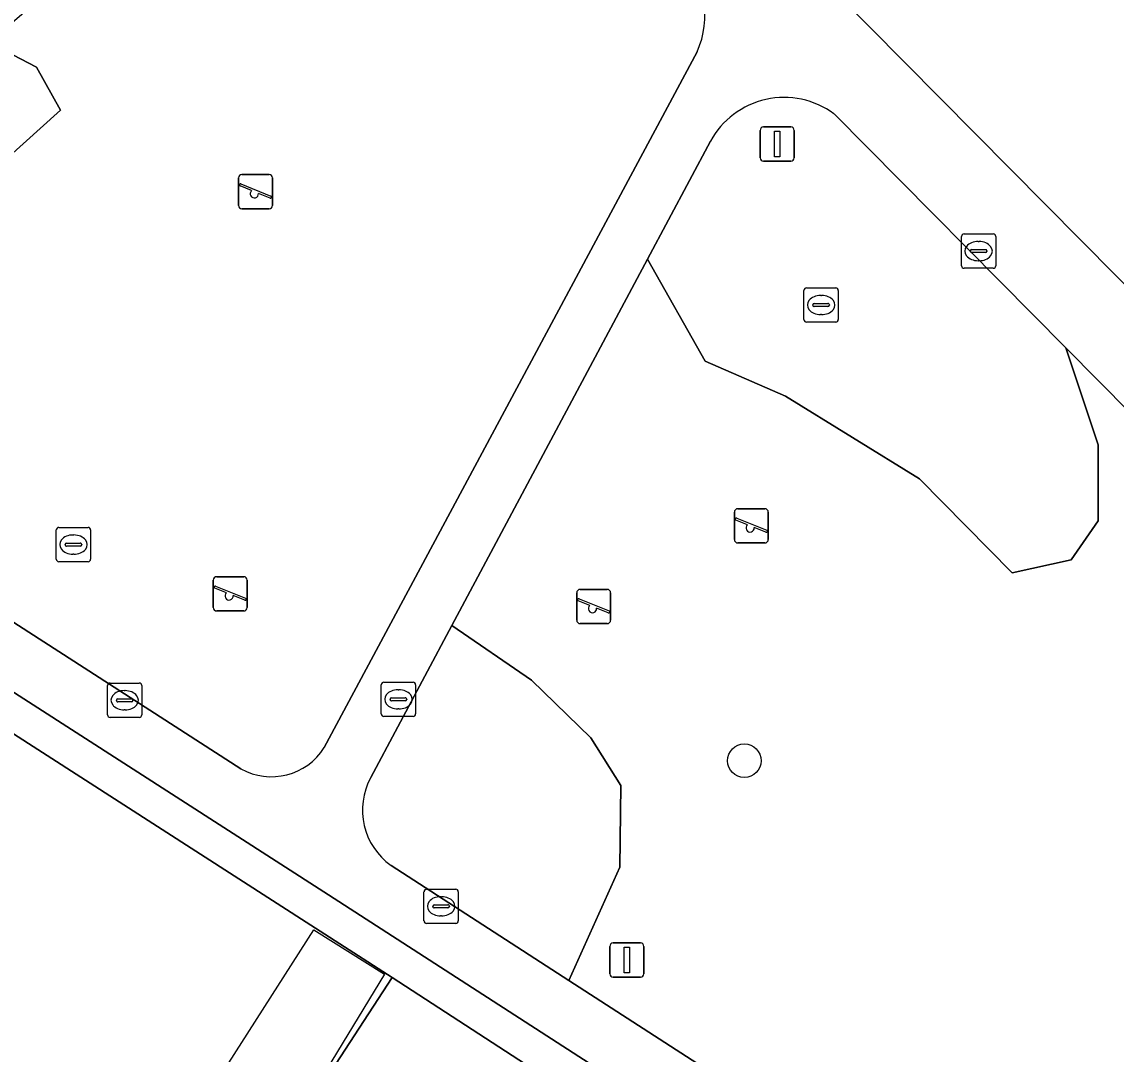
# Model space of a CAD drawing. Extents: x 160377 to 161131, y 383938 to 384853.
# Drawn here: x 160681.34 to 160713.26, y 384588.32 to 384618.43 of the extents above; entities that cross this region are included whole.
import ezdxf

# ---------------------------------------------------------------- set-up
doc = ezdxf.new("R2010")
doc.units = 0
for name, color, linetype in [('IMGEO_Boom', 7, 'Continuous'), ('IMGEO_Erf', 7, 'Continuous'), ('IMGEO_Groenvoorziening', 7, 'Continuous'), ('IMGEO_Kolk', 7, 'Continuous'), ('IMGEO_Lichtmast', 7, 'Continuous'), ('IMGEO_Pand', 7, 'Continuous'), ('IMGEO_Pand_vergunning_verleend', 7, 'Continuous'), ('IMGEO_Rioolput', 7, 'Continuous'), ('IMGEO_Speelvoorziening', 7, 'Continuous'), ('IMGEO_Voetgangersgebied_open', 7, 'Continuous')]:
    doc.layers.add(name, color=color, linetype=linetype)

msp = doc.modelspace()

# ---------------------------------------------------------------- linework, layer by layer
at = {"layer": 'IMGEO_Boom'}
msp.add_circle((160702.414, 384596.877), 0.489, dxfattribs=at)
at = {"layer": 'IMGEO_Erf'}
for points in [[(160715.683, 384643.941), (160712.616, 384641.352), (160711.93, 384640.763), (160707.952, 384637.348), (160704.741, 384634.75), (160697.843, 384628.87), (160696.648, 384627.802), (160696.715, 384627.735), (160704.012, 384620.371), (160714.28, 384609.995)], [(160650.225, 384586.801), (160659.075, 384594.356), (160663.636, 384598.249), (160664.714, 384596.986), (160667.165, 384599.079), (160666.087, 384600.341), (160670.751, 384604.318), (160692.141, 384590.55), (160696.812, 384587.519)]]:
    msp.add_lwpolyline(points, dxfattribs=at)
msp.add_lwpolyline([(160742.043, 384557.929), (160741.675, 384559.771), (160712.316, 384578.736), (160711.06, 384579.547), (160690.284, 384592.968), (160678.608, 384600.475), (160670.645, 384605.594), (160652.047, 384589.687), (160648.865, 384586.974), (160652.625, 384581.692), (160662.829, 384567.417), (160665.29, 384560.709), (160670.064, 384547.52), (160670.583, 384546.086), (160681.057, 384517.15), (160682.984, 384507.279), (160717.593, 384514.044), (160723.481, 384515.195), (160749.399, 384520.262)], close=True, dxfattribs=at)
at = {"layer": 'IMGEO_Groenvoorziening'}
for points in [[(160686.807, 384622.907), (160686.599, 384623.159), (160680.377, 384617.831), (160681.766, 384617.114), (160682.469, 384615.859), (160680.379, 384613.979), (160679.12, 384612.521), (160676.041, 384607.345), (160672.834, 384606.239), (160687.729, 384596.642)], [(160690.161, 384597.261), (160701.033, 384617.562)], [(160711.786, 384608.924), (160705.029, 384615.75)], [(160701.424, 384614.95), (160699.59, 384611.514), (160701.271, 384608.535), (160703.61, 384607.511), (160707.527, 384605.097), (160710.224, 384602.36), (160711.951, 384602.741), (160712.738, 384603.874), (160712.736, 384606.095), (160711.786, 384608.924)], [(160721.26, 384599.354), (160711.786, 384608.924), (160712.736, 384606.095), (160712.738, 384603.874), (160711.951, 384602.741), (160710.224, 384602.36), (160707.527, 384605.097), (160703.61, 384607.511), (160701.271, 384608.535), (160699.59, 384611.514), (160693.882, 384600.822), (160696.205, 384599.23), (160697.935, 384597.547), (160698.816, 384596.151), (160698.778, 384593.775), (160698.078, 384592.218), (160697.299, 384590.465), (160733.288, 384567.211)], [(160693.882, 384600.822), (160691.515, 384596.388)], [(160692.108, 384593.819), (160697.299, 384590.465), (160698.078, 384592.218), (160698.778, 384593.775), (160698.816, 384596.151), (160697.935, 384597.547), (160696.205, 384599.23), (160693.882, 384600.822)]]:
    msp.add_lwpolyline(points, dxfattribs=at)
msp.add_lwpolyline([(160679.12, 384612.521), (160680.379, 384613.979), (160682.469, 384615.859), (160681.766, 384617.114), (160680.377, 384617.831), (160669.413, 384608.444), (160670.112, 384607.993), (160672.023, 384606.761), (160672.834, 384606.239), (160676.041, 384607.345)], close=True, dxfattribs=at)
for centre, radius, start, end in [((160698.849, 384618.59), 2.414, 334.7934, 47.8108), ((160703.575, 384613.777), 2.45, 53.6156, 151.4084), ((160688.619, 384598.232), 1.822, 240.7664, 327.7933), ((160693.268, 384595.44), 1.993, 151.5848, 234.411)]:
    msp.add_arc(centre, radius, start, end, dxfattribs=at)
at = {"layer": 'IMGEO_Kolk'}
for p, q in [((160708.746, 384611.318), (160708.746, 384612.17)), ((160708.821, 384612.244), (160709.673, 384612.244)), ((160709.747, 384612.17), (160709.747, 384611.318)), ((160709.234, 384612.024), (160709.259, 384612.024)), ((160709.005, 384611.738), (160709.005, 384611.75)), ((160709.443, 384611.701), (160709.045, 384611.701)), ((160709.048, 384611.787), (160709.446, 384611.787)), ((160709.489, 384611.75), (160709.489, 384611.738)), ((160709.673, 384611.244), (160708.821, 384611.244)), ((160709.257, 384611.464), (160709.232, 384611.464)), ((160683.914, 384599.142), (160684.766, 384599.142)), ((160683.839, 384598.216), (160683.839, 384599.068)), ((160684.327, 384598.922), (160684.352, 384598.922)), ((160684.84, 384599.068), (160684.84, 384598.216)), ((160684.098, 384598.636), (160684.098, 384598.648)), ((160684.536, 384598.599), (160684.138, 384598.599)), ((160684.141, 384598.685), (160684.539, 384598.685)), ((160684.582, 384598.648), (160684.582, 384598.636)), ((160684.766, 384598.142), (160683.914, 384598.142)), ((160684.35, 384598.362), (160684.325, 384598.362)), ((160693.07, 384592.205), (160693.07, 384593.057)), ((160693.145, 384593.131), (160693.997, 384593.131)), ((160694.071, 384593.057), (160694.071, 384592.205)), ((160693.558, 384592.911), (160693.583, 384592.911)), ((160693.329, 384592.625), (160693.329, 384592.637)), ((160693.767, 384592.588), (160693.369, 384592.588)), ((160693.372, 384592.674), (160693.77, 384592.674)), ((160693.813, 384592.637), (160693.813, 384592.625)), ((160693.997, 384592.131), (160693.145, 384592.131)), ((160693.581, 384592.351), (160693.556, 384592.351))]:
    msp.add_line(p, q, dxfattribs=at)
for points in [[(160708.746, 384611.318), (160708.746, 384612.17)], [(160708.821, 384612.244), (160709.673, 384612.244)], [(160709.747, 384612.17), (160709.747, 384611.318)], [(160709.673, 384611.244), (160708.821, 384611.244)], [(160683.914, 384599.142), (160684.766, 384599.142)], [(160683.839, 384598.216), (160683.839, 384599.068)], [(160684.84, 384599.068), (160684.84, 384598.216)], [(160684.766, 384598.142), (160683.914, 384598.142)], [(160693.07, 384592.205), (160693.07, 384593.057)], [(160693.145, 384593.131), (160693.997, 384593.131)], [(160694.071, 384593.057), (160694.071, 384592.205)], [(160693.997, 384592.131), (160693.145, 384592.131)]]:
    msp.add_lwpolyline(points, dxfattribs=at)
for centre, radius, start, end in [((160708.823, 384612.168), 0.0765, 91.552, 178.448), ((160708.823, 384612.168), 0.0765, 91.552, 178.448), ((160709.671, 384612.168), 0.0765, 1.552, 88.448), ((160709.671, 384612.168), 0.0765, 1.552, 88.448), ((160709.045, 384611.747), 0.0403, 85.8775, 175.7526), ((160709.042, 384611.737), 0.0366, 178.938, 274.7102), ((160709.446, 384611.744), 0.043, 264.8664, 352.4533), ((160709.45, 384611.749), 0.0386, 1.7309, 96.639), ((160708.823, 384611.32), 0.0765, 181.552, 268.448), ((160708.823, 384611.32), 0.0765, 181.552, 268.448), ((160709.671, 384611.32), 0.0765, 271.552, 358.448), ((160709.671, 384611.32), 0.0765, 271.552, 358.448), ((160683.916, 384599.066), 0.0765, 91.552, 178.448), ((160683.916, 384599.066), 0.0765, 91.552, 178.448), ((160684.764, 384599.066), 0.0765, 1.552, 88.448), ((160684.764, 384599.066), 0.0765, 1.552, 88.448), ((160684.138, 384598.645), 0.0403, 85.8775, 175.7526), ((160684.135, 384598.635), 0.0366, 178.938, 274.7102), ((160684.539, 384598.642), 0.043, 264.8664, 352.4533), ((160684.543, 384598.647), 0.0386, 1.7309, 96.639), ((160683.916, 384598.218), 0.0765, 181.552, 268.448), ((160683.916, 384598.218), 0.0765, 181.552, 268.448), ((160684.764, 384598.218), 0.0765, 271.552, 358.448), ((160684.764, 384598.218), 0.0765, 271.552, 358.448), ((160693.147, 384593.055), 0.0765, 91.552, 178.448), ((160693.147, 384593.055), 0.0765, 91.552, 178.448), ((160693.995, 384593.055), 0.0765, 1.552, 88.448), ((160693.995, 384593.055), 0.0765, 1.552, 88.448), ((160693.369, 384592.634), 0.0403, 85.8775, 175.7526), ((160693.366, 384592.624), 0.0366, 178.938, 274.7102), ((160693.77, 384592.631), 0.043, 264.8664, 352.4533), ((160693.774, 384592.636), 0.0386, 1.7309, 96.639), ((160693.147, 384592.207), 0.0765, 181.552, 268.448), ((160693.147, 384592.207), 0.0765, 181.552, 268.448), ((160693.995, 384592.207), 0.0765, 271.552, 358.448), ((160693.995, 384592.207), 0.0765, 271.552, 358.448)]:
    msp.add_arc(centre, radius, start, end, dxfattribs=at)
for centre, major_axis, ratio, start_param, end_param in [((160709.233, 384611.744), (-0.387, 0.002), 0.722429, 4.712389, 7.853982), ((160709.258, 384611.744), (-0.39, 0.002), 0.717154, 1.570796, 4.712389), ((160684.326, 384598.642), (-0.387, 0.002), 0.722429, 4.712389, 7.853982), ((160684.351, 384598.642), (-0.39, 0.002), 0.717154, 1.570796, 4.712389), ((160693.557, 384592.631), (-0.387, 0.002), 0.722429, 4.712389, 7.853982), ((160693.582, 384592.631), (-0.39, 0.002), 0.717154, 1.570796, 4.712389)]:
    msp.add_ellipse(centre, major_axis=major_axis, ratio=ratio, start_param=start_param, end_param=end_param, dxfattribs=at)
at = {"layer": 'IMGEO_Lichtmast'}
for p, q in [((160702.977, 384615.366), (160703.767, 384615.366)), ((160703.767, 384615.366), (160702.977, 384615.366)), ((160702.877, 384614.466), (160702.877, 384615.266)), ((160702.877, 384615.266), (160702.877, 384614.466)), ((160703.867, 384615.266), (160703.867, 384614.466)), ((160703.867, 384614.466), (160703.867, 384615.266)), ((160703.767, 384614.366), (160702.977, 384614.366)), ((160702.977, 384614.366), (160703.767, 384614.366)), ((160698.491, 384590.661), (160698.491, 384591.461)), ((160698.491, 384591.461), (160698.491, 384590.661)), ((160698.591, 384591.561), (160699.381, 384591.561)), ((160699.381, 384591.561), (160698.591, 384591.561)), ((160699.481, 384591.461), (160699.481, 384590.661)), ((160699.481, 384590.661), (160699.481, 384591.461)), ((160699.381, 384590.561), (160698.591, 384590.561)), ((160698.591, 384590.561), (160699.381, 384590.561))]:
    msp.add_line(p, q, dxfattribs=at)
for points in [[(160703.297, 384615.241), (160703.447, 384615.241), (160703.447, 384614.491), (160703.297, 384614.491), (160703.297, 384615.241)], [(160698.911, 384591.436), (160699.061, 384591.436), (160699.061, 384590.686), (160698.911, 384590.686), (160698.911, 384591.436)]]:
    msp.add_lwpolyline(points, dxfattribs=at)
for centre, start, end in [((160702.977, 384615.266), 90, 180), ((160702.977, 384615.266), 90, 180), ((160703.767, 384615.266), 0, 90), ((160703.767, 384615.266), 360, 90), ((160702.977, 384614.466), 180, 270), ((160702.977, 384614.466), 180, 270), ((160703.767, 384614.466), 270, 0), ((160703.767, 384614.466), 270, 0), ((160698.591, 384591.461), 90, 180), ((160698.591, 384591.461), 90, 180), ((160699.381, 384591.461), 0, 90), ((160699.381, 384591.461), 360, 90), ((160698.591, 384590.661), 180, 270), ((160698.591, 384590.661), 180, 270), ((160699.381, 384590.661), 270, 0), ((160699.381, 384590.661), 270, 0)]:
    msp.add_arc(centre, 0.1, start, end, dxfattribs=at)
at = {"layer": 'IMGEO_Pand'}
for points in [[(160661.398, 384591.1), (160665.175, 384594.278), (160667.389, 384592.841), (160685.825, 384580.844), (160692.141, 384590.55), (160670.751, 384604.318), (160666.087, 384600.341), (160667.165, 384599.079), (160664.714, 384596.986), (160663.636, 384598.249), (160659.075, 384594.356), (160650.225, 384586.801), (160650.586, 384586.297), (160651.953, 384587.271), (160653.822, 384584.649), (160652.479, 384583.658), (160663.725, 384567.919), (160671.463, 384573.385), (160673.139, 384574.645)], [(160696.812, 384587.519), (160692.141, 384590.55), (160685.825, 384580.844), (160690.508, 384577.805)]]:
    msp.add_lwpolyline(points, close=True, dxfattribs=at)
at = {"layer": 'IMGEO_Pand_vergunning_verleend'}
msp.add_lwpolyline([(160683.557, 384582.08), (160689.856, 384591.944), (160691.92, 384590.652), (160687.173, 384582.843), (160686.046, 384581.08), (160684.338, 384582.171), (160684.07, 384581.753)], close=True, dxfattribs=at)
at = {"layer": 'IMGEO_Rioolput'}
for p, q in [((160704.153, 384609.745), (160704.153, 384610.597)), ((160704.228, 384610.671), (160705.08, 384610.671)), ((160705.154, 384610.597), (160705.154, 384609.745)), ((160704.641, 384610.451), (160704.666, 384610.451)), ((160704.412, 384610.165), (160704.412, 384610.177)), ((160704.85, 384610.128), (160704.452, 384610.128)), ((160704.455, 384610.214), (160704.853, 384610.214)), ((160704.896, 384610.177), (160704.896, 384610.165)), ((160705.08, 384609.671), (160704.228, 384609.671)), ((160704.664, 384609.891), (160704.639, 384609.891)), ((160682.345, 384602.757), (160682.345, 384603.609)), ((160682.42, 384603.683), (160683.272, 384603.683)), ((160683.346, 384603.609), (160683.346, 384602.757)), ((160682.647, 384603.226), (160683.045, 384603.226)), ((160682.833, 384603.463), (160682.858, 384603.463)), ((160682.604, 384603.177), (160682.604, 384603.189)), ((160683.042, 384603.14), (160682.644, 384603.14)), ((160683.088, 384603.189), (160683.088, 384603.177)), ((160683.272, 384602.683), (160682.42, 384602.683)), ((160682.856, 384602.903), (160682.831, 384602.903)), ((160691.824, 384598.242), (160691.824, 384599.094)), ((160691.899, 384599.168), (160692.751, 384599.168)), ((160692.825, 384599.094), (160692.825, 384598.242)), ((160692.312, 384598.948), (160692.337, 384598.948)), ((160692.083, 384598.662), (160692.083, 384598.674)), ((160692.521, 384598.625), (160692.123, 384598.625)), ((160692.126, 384598.711), (160692.524, 384598.711)), ((160692.567, 384598.674), (160692.567, 384598.662)), ((160692.751, 384598.168), (160691.899, 384598.168)), ((160692.335, 384598.388), (160692.31, 384598.388))]:
    msp.add_line(p, q, dxfattribs=at)
for points in [[(160704.153, 384609.745), (160704.153, 384610.597)], [(160704.228, 384610.671), (160705.08, 384610.671)], [(160705.154, 384610.597), (160705.154, 384609.745)], [(160705.08, 384609.671), (160704.228, 384609.671)], [(160682.345, 384602.757), (160682.345, 384603.609)], [(160682.42, 384603.683), (160683.272, 384603.683)], [(160683.346, 384603.609), (160683.346, 384602.757)], [(160683.272, 384602.683), (160682.42, 384602.683)], [(160691.824, 384598.242), (160691.824, 384599.094)], [(160691.899, 384599.168), (160692.751, 384599.168)], [(160692.825, 384599.094), (160692.825, 384598.242)], [(160692.751, 384598.168), (160691.899, 384598.168)]]:
    msp.add_lwpolyline(points, dxfattribs=at)
for centre, radius, start, end in [((160704.23, 384610.595), 0.0765, 91.552, 178.448), ((160704.23, 384610.595), 0.0765, 91.552, 178.448), ((160705.078, 384610.595), 0.0765, 1.552, 88.448), ((160705.078, 384610.595), 0.0765, 1.552, 88.448), ((160704.452, 384610.174), 0.0403, 85.8775, 175.7526), ((160704.449, 384610.164), 0.0366, 178.938, 274.7102), ((160704.853, 384610.171), 0.043, 264.8664, 352.4533), ((160704.857, 384610.176), 0.0386, 1.7309, 96.639), ((160704.23, 384609.747), 0.0765, 181.552, 268.448), ((160704.23, 384609.747), 0.0765, 181.552, 268.448), ((160705.078, 384609.747), 0.0765, 271.552, 358.448), ((160705.078, 384609.747), 0.0765, 271.552, 358.448), ((160682.422, 384603.607), 0.0765, 91.552, 178.448), ((160682.422, 384603.607), 0.0765, 91.552, 178.448), ((160683.27, 384603.607), 0.0765, 1.552, 88.448), ((160683.27, 384603.607), 0.0765, 1.552, 88.448), ((160682.644, 384603.186), 0.0403, 85.8775, 175.7526), ((160683.049, 384603.188), 0.0386, 1.7309, 96.639), ((160682.641, 384603.176), 0.0366, 178.938, 274.7102), ((160683.045, 384603.183), 0.043, 264.8664, 352.4533), ((160682.422, 384602.759), 0.0765, 181.552, 268.448), ((160682.422, 384602.759), 0.0765, 181.552, 268.448), ((160683.27, 384602.759), 0.0765, 271.552, 358.448), ((160683.27, 384602.759), 0.0765, 271.552, 358.448), ((160691.901, 384599.092), 0.0765, 91.552, 178.448), ((160691.901, 384599.092), 0.0765, 91.552, 178.448), ((160692.749, 384599.092), 0.0765, 1.552, 88.448), ((160692.749, 384599.092), 0.0765, 1.552, 88.448), ((160692.123, 384598.671), 0.0403, 85.8775, 175.7526), ((160692.12, 384598.661), 0.0366, 178.938, 274.7102), ((160692.524, 384598.668), 0.043, 264.8664, 352.4533), ((160692.528, 384598.673), 0.0386, 1.7309, 96.639), ((160691.901, 384598.244), 0.0765, 181.552, 268.448), ((160691.901, 384598.244), 0.0765, 181.552, 268.448), ((160692.749, 384598.244), 0.0765, 271.552, 358.448), ((160692.749, 384598.244), 0.0765, 271.552, 358.448)]:
    msp.add_arc(centre, radius, start, end, dxfattribs=at)
for centre, major_axis, ratio, start_param, end_param in [((160704.64, 384610.171), (-0.387, 0.002), 0.722429, 4.712389, 7.853982), ((160704.665, 384610.171), (-0.39, 0.002), 0.717154, 1.570796, 4.712389), ((160682.832, 384603.183), (-0.387, 0.002), 0.722429, 4.712389, 7.853982), ((160682.857, 384603.183), (-0.39, 0.002), 0.717154, 1.570796, 4.712389), ((160692.311, 384598.668), (-0.387, 0.002), 0.722429, 4.712389, 7.853982), ((160692.336, 384598.668), (-0.39, 0.002), 0.717154, 1.570796, 4.712389)]:
    msp.add_ellipse(centre, major_axis=major_axis, ratio=ratio, start_param=start_param, end_param=end_param, dxfattribs=at)
at = {"layer": 'IMGEO_Speelvoorziening'}
for p, q in [((160687.66, 384613.08), (160687.66, 384613.88)), ((160687.66, 384613.88), (160687.66, 384613.08)), ((160687.76, 384613.98), (160688.55, 384613.98)), ((160688.55, 384613.98), (160687.76, 384613.98)), ((160688.65, 384613.88), (160688.65, 384613.08)), ((160688.65, 384613.08), (160688.65, 384613.88)), ((160688.043, 384613.508), (160687.704, 384613.645)), ((160687.729, 384613.705), (160688.605, 384613.352)), ((160688.581, 384613.292), (160688.241, 384613.429)), ((160688.55, 384612.98), (160687.76, 384612.98)), ((160687.76, 384612.98), (160688.55, 384612.98)), ((160702.222, 384604.23), (160703.012, 384604.23)), ((160703.012, 384604.23), (160702.222, 384604.23)), ((160702.122, 384603.33), (160702.122, 384604.13)), ((160702.122, 384604.13), (160702.122, 384603.33)), ((160702.505, 384603.758), (160702.166, 384603.895)), ((160702.191, 384603.955), (160703.067, 384603.602)), ((160703.112, 384604.13), (160703.112, 384603.33)), ((160703.112, 384603.33), (160703.112, 384604.13)), ((160703.043, 384603.542), (160702.703, 384603.679)), ((160703.012, 384603.23), (160702.222, 384603.23)), ((160702.222, 384603.23), (160703.012, 384603.23)), ((160686.923, 384601.347), (160686.923, 384602.147)), ((160686.923, 384602.147), (160686.923, 384601.347)), ((160686.992, 384601.972), (160687.868, 384601.619)), ((160687.023, 384602.247), (160687.813, 384602.247)), ((160687.813, 384602.247), (160687.023, 384602.247)), ((160687.913, 384602.147), (160687.913, 384601.347)), ((160687.913, 384601.347), (160687.913, 384602.147)), ((160687.306, 384601.775), (160686.967, 384601.912)), ((160687.844, 384601.559), (160687.504, 384601.696)), ((160697.524, 384600.976), (160697.524, 384601.776)), ((160697.524, 384601.776), (160697.524, 384600.976)), ((160697.624, 384601.876), (160698.414, 384601.876)), ((160698.414, 384601.876), (160697.624, 384601.876)), ((160698.514, 384601.776), (160698.514, 384600.976)), ((160698.514, 384600.976), (160698.514, 384601.776)), ((160697.907, 384601.404), (160697.568, 384601.541)), ((160697.593, 384601.601), (160698.469, 384601.248)), ((160698.445, 384601.188), (160698.105, 384601.325)), ((160687.813, 384601.247), (160687.023, 384601.247)), ((160687.023, 384601.247), (160687.813, 384601.247)), ((160698.414, 384600.876), (160697.624, 384600.876)), ((160697.624, 384600.876), (160698.414, 384600.876))]:
    msp.add_line(p, q, dxfattribs=at)
for centre, radius, start, end in [((160687.76, 384613.88), 0.1, 90, 180), ((160687.76, 384613.88), 0.1, 90, 180), ((160688.55, 384613.88), 0.1, 0, 90), ((160688.55, 384613.88), 0.1, 360, 90), ((160687.717, 384613.675), 0.0327, 68.078, 248.078), ((160688.122, 384613.418), 0.12, 130.9928, 5.1632), ((160688.593, 384613.322), 0.0327, 248.078, 68.078), ((160687.76, 384613.08), 0.1, 180, 270), ((160687.76, 384613.08), 0.1, 180, 270), ((160688.55, 384613.08), 0.1, 270, 0), ((160688.55, 384613.08), 0.1, 270, 0), ((160702.222, 384604.13), 0.1, 90, 180), ((160702.222, 384604.13), 0.1, 90, 180), ((160703.012, 384604.13), 0.1, 0, 90), ((160703.012, 384604.13), 0.1, 360, 90), ((160702.179, 384603.925), 0.0327, 68.078, 248.078), ((160702.584, 384603.668), 0.12, 130.9928, 5.1632), ((160703.055, 384603.572), 0.0327, 248.078, 68.078), ((160702.222, 384603.33), 0.1, 180, 270), ((160702.222, 384603.33), 0.1, 180, 270), ((160703.012, 384603.33), 0.1, 270, 0), ((160703.012, 384603.33), 0.1, 270, 0), ((160687.023, 384602.147), 0.1, 90, 180), ((160687.023, 384602.147), 0.1, 90, 180), ((160686.98, 384601.942), 0.0327, 68.078, 248.078), ((160687.813, 384602.147), 0.1, 0, 90), ((160687.813, 384602.147), 0.1, 360, 90), ((160687.385, 384601.685), 0.12, 130.9928, 5.1632), ((160697.624, 384601.776), 0.1, 90, 180), ((160697.624, 384601.776), 0.1, 90, 180), ((160698.414, 384601.776), 0.1, 0, 90), ((160698.414, 384601.776), 0.1, 360, 90), ((160687.023, 384601.347), 0.1, 180, 270), ((160687.023, 384601.347), 0.1, 180, 270), ((160687.813, 384601.347), 0.1, 270, 0), ((160687.813, 384601.347), 0.1, 270, 0), ((160687.856, 384601.589), 0.0327, 248.078, 68.078), ((160697.581, 384601.571), 0.0327, 68.078, 248.078), ((160697.986, 384601.314), 0.12, 130.9928, 5.1632), ((160698.457, 384601.218), 0.0327, 248.078, 68.078), ((160697.624, 384600.976), 0.1, 180, 270), ((160697.624, 384600.976), 0.1, 180, 270), ((160698.414, 384600.976), 0.1, 270, 0), ((160698.414, 384600.976), 0.1, 270, 0)]:
    msp.add_arc(centre, radius, start, end, dxfattribs=at)
at = {"layer": 'IMGEO_Voetgangersgebied_open'}
for points in [[(160755.906, 384542.287), (160755.616, 384543.763), (160752.301, 384560.653), (160749.625, 384574.277), (160715.318, 384608.946), (160714.28, 384609.995), (160704.012, 384620.371), (160696.715, 384627.735), (160696.648, 384627.802), (160694.536, 384629.95), (160692.615, 384628.309), (160698.73, 384622.125), (160700.47, 384620.379)], [(160701.033, 384617.562), (160690.161, 384597.261)], [(160705.029, 384615.75), (160711.786, 384608.924), (160721.26, 384599.354), (160725.963, 384594.603), (160743.669, 384576.716), (160744.754, 384575.566), (160746.227, 384573.82)], [(160691.515, 384596.388), (160693.882, 384600.822), (160699.59, 384611.514), (160701.424, 384614.95)], [(160687.729, 384596.642), (160672.834, 384606.239), (160672.023, 384606.761), (160670.645, 384605.594), (160678.608, 384600.475), (160690.284, 384592.968), (160711.06, 384579.547), (160712.316, 384578.736), (160741.675, 384559.771), (160742.043, 384557.929), (160749.399, 384520.262), (160751.078, 384520.595), (160750.334, 384524.403), (160743.748, 384558.114)], [(160739.132, 384563.434), (160733.288, 384567.211), (160697.299, 384590.465), (160692.108, 384593.819)]]:
    msp.add_lwpolyline(points, dxfattribs=at)
for centre, radius, start, end in [((160698.849, 384618.59), 2.414, 334.7934, 47.8108), ((160703.575, 384613.777), 2.45, 53.6156, 151.4084), ((160688.619, 384598.232), 1.822, 240.7664, 327.7933), ((160693.268, 384595.44), 1.993, 151.5848, 234.411)]:
    msp.add_arc(centre, radius, start, end, dxfattribs=at)

doc.saveas('drawing.dxf')
